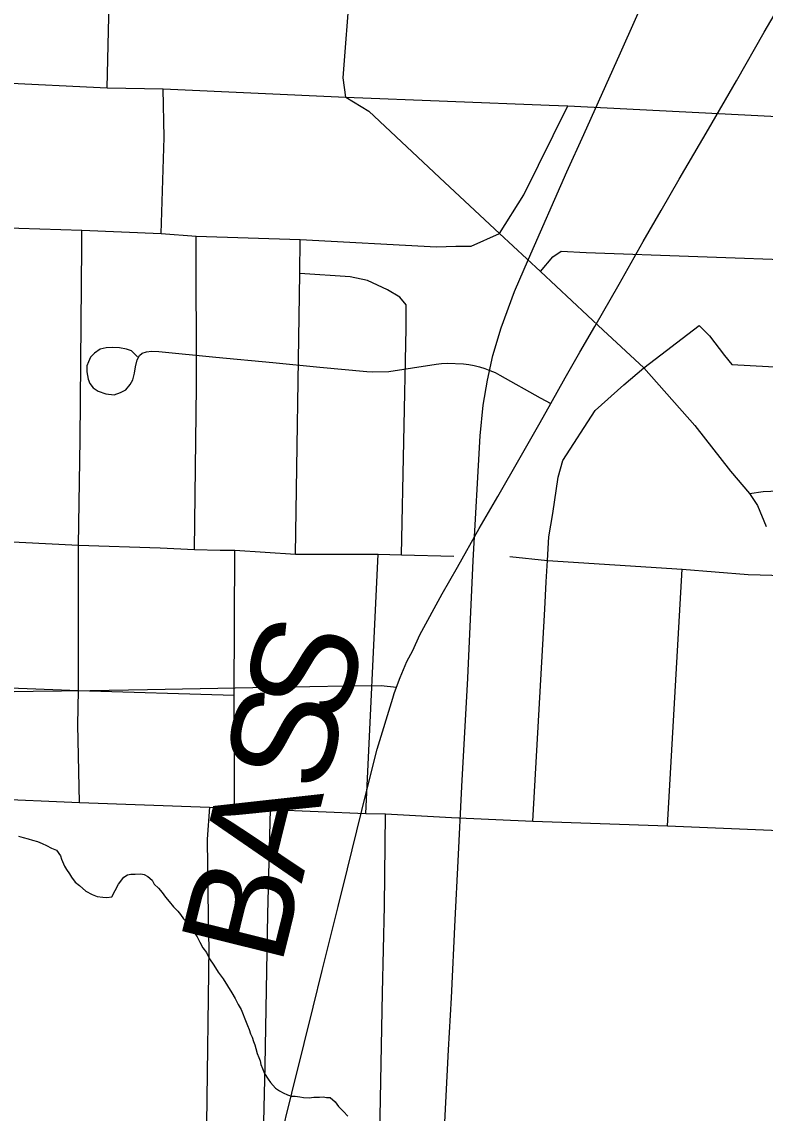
# Model space of a CAD drawing. Extents: x -6.1 to 38, y -7.7 to 22.
# Drawn here: x 5.567 to 5.97, y 17.41 to 18.002 of the extents above; entities that cross this region are included whole.
import ezdxf

# ---------------------------------------------------------------- set-up
doc = ezdxf.new("R2010")
doc.units = 0
for name, color, linetype in [('GM_X_City_Street', 7, 'Continuous'), ('GM_X_County_Road', 7, 'Continuous'), ('GM_X_County_Road_Text', 7, 'Continuous'), ('GM_X_Minor_River', 7, 'Continuous'), ('GM_X_Rail_Line', 7, 'Continuous'), ('GM_X_State_Route', 7, 'Continuous'), ('GM_X_Township_Road', 7, 'Continuous')]:
    doc.layers.add(name, color=color, linetype=linetype)

msp = doc.modelspace()

# ---------------------------------------------------------------- linework, layer by layer
at = {"layer": 'GM_X_City_Street'}
for p, q in [((5.75343, 17.57301), (5.76018, 17.71369)), ((5.91729, 17.56628), (5.92529, 17.70545))]:
    msp.add_line(p, q, dxfattribs=at)
for points in [[(5.74267, 17.96153), (5.7412, 17.97208), (5.74499, 18.02143), (5.74795, 18.07332), (5.75181, 18.14352), (5.75512, 18.17899), (5.75448, 18.23003), (5.76039, 18.23826), (5.76039, 18.2758), (5.76032, 18.32451), (5.76052, 18.37013)], [(5.61295, 17.96659), (5.61443, 18.0286), (5.58786, 18.08133), (5.56824, 18.1271)], [(5.64228, 17.88771), (5.64396, 17.9398), (5.64333, 17.96617)], [(5.82602, 17.88756), (5.83928, 17.90859), (5.86311, 17.95689)], [(5.59798, 17.57892), (5.59713, 17.6211), (5.59737, 17.63966), (5.59739, 17.7185), (5.59835, 17.77582), (5.59931, 17.88061), (5.59931, 17.88948)], [(5.66041, 17.71623), (5.66147, 17.80461), (5.66126, 17.88623)], [(5.71526, 17.71369), (5.71757, 17.86599), (5.71779, 17.88433)], [(5.84825, 17.8671), (5.85504, 17.87504), (5.85953, 17.878), (5.87302, 17.87737), (5.99431, 17.87294), (6.03987, 17.87147), (6.07889, 17.86957), (6.15482, 17.86661), (6.19342, 17.86514), (6.23582, 17.86282)], [(5.77284, 17.71327), (5.77537, 17.83624), (5.77537, 17.8489), (5.77199, 17.85312), (5.76525, 17.85712), (5.75438, 17.8621), (5.74489, 17.8642), (5.71757, 17.86599)], [(5.84406, 17.56882), (5.8506, 17.68384), (5.85136, 17.69859), (5.85211, 17.71013), (5.85287, 17.723), (5.85495, 17.73567), (5.85798, 17.75534), (5.86044, 17.76442), (5.87803, 17.79166), (5.89365, 17.80554), (5.90445, 17.81473), (5.9344, 17.83772)], [(5.9344, 17.83772), (5.94005, 17.8322), (5.94817, 17.8215), (5.95213, 17.81655), (5.99531, 17.81427), (6.04978, 17.81283), (6.07792, 17.812), (6.14638, 17.80924), (6.1544, 17.80882), (6.23602, 17.80735)], [(5.96183, 17.74664), (5.96928, 17.74758), (5.99382, 17.74882), (6.07868, 17.74955), (6.1544, 17.75187), (6.23582, 17.74998)], [(5.53648, 17.72162), (5.59739, 17.7185), (5.64185, 17.71707), (5.66041, 17.71623), (5.67433, 17.71581), (5.68235, 17.71581), (5.71526, 17.71369), (5.76018, 17.71369), (5.77284, 17.71327), (5.80131, 17.71264)], [(5.68214, 17.57554), (5.68193, 17.63713), (5.68235, 17.71581)], [(5.83168, 17.7124), (5.85211, 17.71013), (5.92529, 17.70545), (5.96114, 17.70264), (5.98037, 17.70199), (5.99306, 17.70325), (6.06243, 17.70484), (6.14469, 17.70673), (6.15397, 17.70673), (6.16305, 17.70695), (6.2105, 17.70526), (6.23602, 17.70505), (6.27441, 17.70336), (6.28384, 17.70183), (6.29508, 17.70083)], [(5.21642, 17.65738), (5.21937, 17.654), (5.24511, 17.65274), (5.27708, 17.65106), (5.33556, 17.64929), (5.4221, 17.64633), (5.53681, 17.64198), (5.59737, 17.63966), (5.68193, 17.63713)], [(5.66864, 17.57638), (5.66737, 17.55909), (5.66758, 17.52977), (5.66809, 17.50632)], [(5.6952, 17.31034), (5.69669, 17.34437), (5.6988, 17.43612), (5.70028, 17.51838), (5.70175, 17.57512)], [(5.75997, 17.34142), (5.7625, 17.47557), (5.76356, 17.5226), (5.76419, 17.5728)], [(5.66809, 17.50632), (5.66822, 17.50045), (5.66695, 17.40448), (5.66463, 17.34543), (5.664, 17.33593), (5.66396, 17.33371)]]:
    msp.add_lwpolyline(points, dxfattribs=at)
at = {"layer": 'GM_X_County_Road'}
for p, q in [((5.52945, 17.97075), (5.61295, 17.96659)), ((5.61295, 17.96659), (5.64333, 17.96617)), ((5.64333, 17.96617), (5.74267, 17.96153)), ((5.74267, 17.96153), (5.85307, 17.95728))]:
    msp.add_line(p, q, dxfattribs=at)
for points in [[(5.70658, 17.39415), (5.71329, 17.42112), (5.72002, 17.44809), (5.72488, 17.46795), (5.72974, 17.48782), (5.73405, 17.50512), (5.73837, 17.5224), (5.74344, 17.54294), (5.74851, 17.56349), (5.75405, 17.58564), (5.75958, 17.60779), (5.76804, 17.6356), (5.76884, 17.63804), (5.77006, 17.64147), (5.77218, 17.64668), (5.77565, 17.65539), (5.77894, 17.66147), (5.78283, 17.66984), (5.79484, 17.69208), (5.80321, 17.70662), (5.81504, 17.7275), (5.8251, 17.74491), (5.83719, 17.76613), (5.84818, 17.78507), (5.85399, 17.79531), (5.86171, 17.80925), (5.86974, 17.8232), (5.87777, 17.83715), (5.89096, 17.86018), (5.90415, 17.88322), (5.91387, 17.90018), (5.9236, 17.91713), (5.93154, 17.9307), (5.93949, 17.94427), (5.95466, 17.97056), (5.96984, 17.99685), (5.9829, 18.01951)], [(5.85307, 17.95728), (5.86311, 17.95689), (5.99473, 17.95014), (6.07847, 17.94655), (6.15482, 17.9436)], [(5.33301, 17.90017), (5.3429, 17.9), (5.38906, 17.89778), (5.42714, 17.89595), (5.49164, 17.89379), (5.53696, 17.89164), (5.56502, 17.89044), (5.59931, 17.88948), (5.64228, 17.88771), (5.66126, 17.88623), (5.71779, 17.88433), (5.79182, 17.88033), (5.80237, 17.88071), (5.81059, 17.88075), (5.82602, 17.88756)], [(5.5364, 17.57934), (5.54757, 17.58102), (5.59798, 17.57892), (5.66864, 17.57638), (5.68214, 17.57554), (5.70175, 17.57512), (5.75343, 17.57301), (5.76419, 17.5728), (5.80004, 17.57069), (5.84406, 17.56882), (5.91729, 17.56628), (6.03444, 17.56135)]]:
    msp.add_lwpolyline(points, dxfattribs=at)
at = {"layer": 'GM_X_Minor_River'}
for points in [[(5.56475, 17.56064), (5.56742, 17.55992), (5.5701, 17.55921), (5.57239, 17.55849), (5.57506, 17.55778), (5.57774, 17.55669), (5.58004, 17.55559), (5.58272, 17.55412), (5.5854, 17.55302), (5.58773, 17.55002), (5.58815, 17.54813), (5.58973, 17.54436), (5.59091, 17.54247), (5.59247, 17.54022), (5.59364, 17.53834), (5.59558, 17.53571), (5.5979, 17.53386)], [(5.5979, 17.53386), (5.60137, 17.53088), (5.60482, 17.52904), (5.6075, 17.52794), (5.61054, 17.52762), (5.61283, 17.52728), (5.61548, 17.52771), (5.61915, 17.53462), (5.62212, 17.53847), (5.624, 17.53965), (5.62589, 17.54006), (5.62817, 17.5401), (5.63121, 17.54016), (5.63311, 17.53981), (5.63503, 17.53871), (5.63734, 17.53684), (5.63852, 17.53458), (5.64084, 17.53235), (5.64278, 17.5301), (5.64472, 17.52747), (5.64666, 17.52522), (5.649, 17.52223), (5.65132, 17.51998), (5.65287, 17.51811), (5.65443, 17.51586), (5.65636, 17.51399), (5.65792, 17.51174), (5.65948, 17.50948), (5.66182, 17.5061), (5.66339, 17.50309), (5.66497, 17.50008), (5.66691, 17.49745), (5.66849, 17.49406), (5.67083, 17.49068), (5.67318, 17.48692), (5.6759, 17.48316), (5.67825, 17.4794), (5.6806, 17.47564), (5.68255, 17.47264), (5.68413, 17.46924), (5.6857, 17.46661), (5.68848, 17.45981), (5.68927, 17.45793), (5.69007, 17.45566), (5.69087, 17.45339), (5.69166, 17.45151), (5.69247, 17.44924), (5.69326, 17.44735), (5.69367, 17.44546), (5.69448, 17.44281), (5.69528, 17.44054), (5.69607, 17.43866), (5.69649, 17.43676), (5.69729, 17.4345), (5.69847, 17.43186), (5.70043, 17.42885), (5.7016, 17.42697), (5.70431, 17.42397), (5.70662, 17.4225), (5.70854, 17.42139), (5.71083, 17.42029), (5.71313, 17.41957), (5.71502, 17.41961), (5.71769, 17.41927), (5.71959, 17.41893), (5.72264, 17.4186), (5.72529, 17.41903), (5.72832, 17.41908), (5.73022, 17.41912), (5.73213, 17.41877), (5.73403, 17.41881), (5.73673, 17.41657), (5.73867, 17.41395), (5.74138, 17.41133), (5.7437, 17.40871)]]:
    msp.add_lwpolyline(points, dxfattribs=at)
at = {"layer": 'GM_X_Rail_Line'}
msp.add_lwpolyline([(5.79173, 17.3125), (5.79842, 17.4447), (5.79998, 17.47285), (5.80192, 17.51526), (5.80357, 17.547), (5.80561, 17.58767), (5.80891, 17.6463), (5.81172, 17.71016), (5.8156, 17.77792), (5.81725, 17.79442), (5.81949, 17.8081), (5.8224, 17.8215), (5.82696, 17.83644), (5.83414, 17.85615), (5.84171, 17.87362), (5.86268, 17.92118), (5.8719, 17.94127), (5.8918, 17.98573), (5.93169, 18.07551), (5.9513, 18.11948), (6.01449, 18.26129)], dxfattribs=at)
at = {"layer": 'GM_X_State_Route'}
for p, q in [((5.52945, 17.97075), (5.61295, 17.96659)), ((5.61295, 17.96659), (5.64333, 17.96617)), ((5.64333, 17.96617), (5.74267, 17.96153))]:
    msp.add_line(p, q, dxfattribs=at)
msp.add_lwpolyline([(5.74267, 17.96153), (5.75512, 17.95394), (5.79641, 17.91527), (5.82602, 17.88756), (5.84825, 17.8671), (5.88231, 17.83519), (5.90445, 17.81473), (5.93213, 17.78346), (5.95154, 17.7587), (5.96183, 17.74664), (5.96618, 17.74002), (5.97091, 17.72867)], dxfattribs=at)
at = {"layer": 'GM_X_Township_Road'}
for points in [[(5.62949, 17.82065), (5.6262, 17.82395), (5.62355, 17.82494), (5.61968, 17.82559), (5.61604, 17.82577), (5.61239, 17.82565), (5.60922, 17.82482), (5.60616, 17.82271), (5.60399, 17.82059), (5.60287, 17.81795), (5.60199, 17.81583), (5.60187, 17.81266), (5.60258, 17.80866), (5.60358, 17.80619), (5.60545, 17.80384), (5.60804, 17.80202), (5.61221, 17.80067), (5.6168, 17.80008), (5.62015, 17.80132), (5.62303, 17.80284), (5.6255, 17.80567), (5.62685, 17.80819), (5.62785, 17.81184), (5.62832, 17.8153), (5.6292, 17.81901), (5.63051, 17.82145), (5.63191, 17.82277), (5.63431, 17.82336), (5.63713, 17.82388), (5.6411, 17.82354), (5.67203, 17.82058), (5.70295, 17.81763), (5.72848, 17.81518), (5.75401, 17.81274), (5.75695, 17.81254), (5.76586, 17.81284), (5.79164, 17.81665), (5.79457, 17.81702), (5.79756, 17.81723), (5.80647, 17.81692), (5.8094, 17.8165), (5.81234, 17.81593), (5.81523, 17.81522), (5.81807, 17.81434), (5.82086, 17.81332), (5.82362, 17.81216), (5.82631, 17.81085), (5.84811, 17.79845), (5.85399, 17.79531)], [(5.5417, 17.6387), (5.57276, 17.63923), (5.60382, 17.63976), (5.63488, 17.64029), (5.66345, 17.64077), (5.69201, 17.64126), (5.72307, 17.64179), (5.74243, 17.64212), (5.76178, 17.64245), (5.77006, 17.64147)]]:
    msp.add_lwpolyline(points, dxfattribs=at)

# ---------------------------------------------------------------- texts
at = {"layer": 'GM_X_County_Road_Text'}
for s, rotation, p in [('S', 73.25569, (5.73981, 17.61963)), ('S', 75.86465, (5.73063, 17.58312)), ('A', 76.03796, (5.71858, 17.53464)), ('B', 76.03758, (5.70732, 17.48935))]:
    msp.add_text(s, height=0.05682, rotation=rotation, dxfattribs=at).set_placement(p)

doc.saveas('drawing.dxf')
